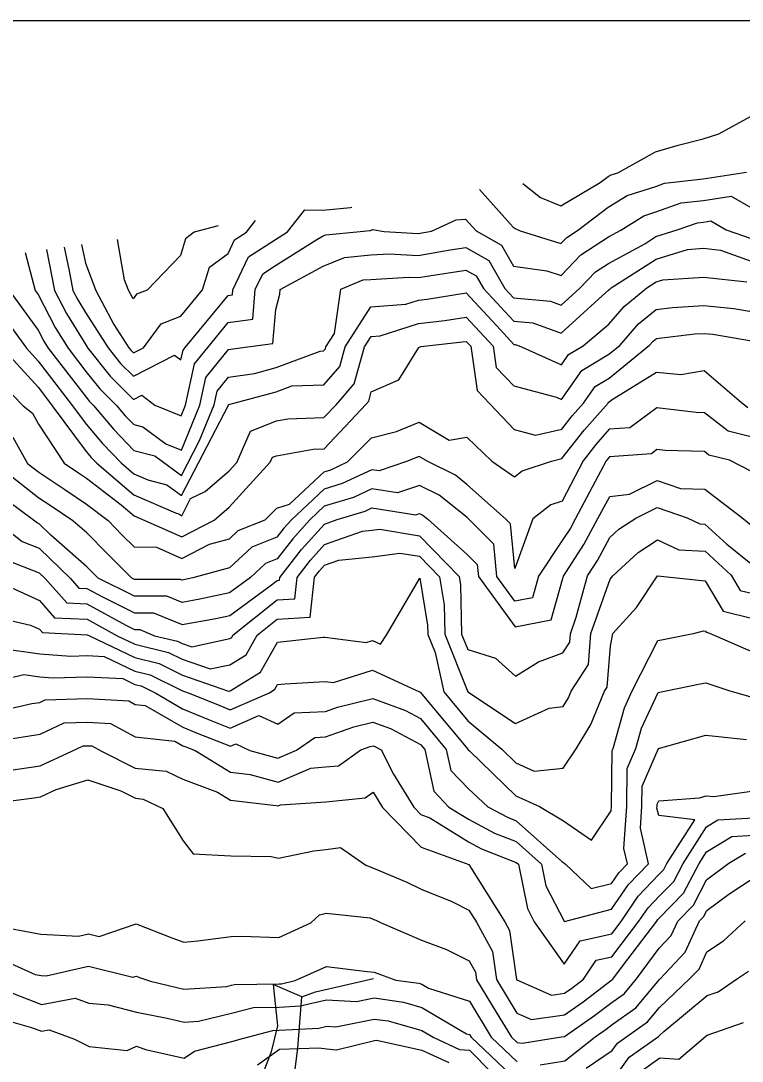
# Model space of a CAD drawing. Extents: x 42655 to 43811, y -141820 to -141156.
# Drawn here: x 43339.4 to 43416.6, y -141266.9 to -141155.6 of the extents above; entities that cross this region are included whole.
import ezdxf

# ---------------------------------------------------------------- set-up
doc = ezdxf.new("R2010")
doc.units = 0
for name, color, linetype in [('D-TTL', 7, 'Continuous'), ('ZE_HICN', 7, 'Continuous'), ('ZE_LWCN', 7, 'Continuous'), ('地形', 7, 'Continuous'), ('現況道路ﾊｯﾁ', 7, 'Continuous')]:
    doc.layers.add(name, color=color, linetype=linetype)

msp = doc.modelspace()

# ---------------------------------------------------------------- linework, layer by layer
at = {"layer": 'D-TTL'}
msp.add_lwpolyline([(42724.63, -141820.4), (43685.83, -141820.39), (43685.82, -141155.59), (42724.62, -141155.6), (42724.63, -141820.4)], dxfattribs=at)
at = {"layer": 'ZE_HICN'}
for points in [[(43342.18, -141180.05), (43343.03, -141184.45), (43344.32, -141186.91), (43346.38, -141190.25), (43346.6, -141190.6), (43349, -141193.6), (43351.5, -141196.11), (43352.38, -141195.66), (43353.77, -141196.72), (43356.59, -141197.85), (43357.06, -141196.71), (43358.01, -141192.29), (43359.43, -141190.54), (43361.63, -141187.86), (43364.24, -141187.51), (43364.51, -141184.35), (43365.31, -141182.67), (43366.69, -141181.77), (43371.09, -141178.97), (43371.77, -141178.6), (43372.05, -141178.49), (43375.72, -141178.13), (43376.77, -141178.03), (43376.85, -141178.01), (43377.04, -141177.9), (43378.3, -141178.12), (43381.94, -141178.34), (43383.35, -141178.1), (43386.02, -141176.87), (43387.02, -141176.81), (43388.14, -141178.07), (43390.86, -141179.59), (43392.13, -141181.83), (43395.69, -141182.35), (43397.23, -141182.83), (43399.36, -141180.62), (43402.29, -141178.71), (43403.62, -141178), (43406.09, -141176.44), (43407.37, -141176.04), (43410.07, -141175.08), (43412.45, -141174.81), (43415.42, -141174.35), (43417.54, -141175.58)], [(43336.22, -141193.26), (43339.68, -141196.79), (43340.67, -141197.58), (43341.33, -141198.75), (43344.06, -141202.93), (43345.59, -141203.96), (43346.45, -141204.53), (43350.15, -141207.37), (43351.55, -141208.56), (43352.69, -141209.06), (43356.65, -141210.81), (43360.11, -141209.02), (43361.73, -141207.62), (43366.11, -141202.83), (43366.35, -141202.29), (43366.79, -141202.12), (43370.72, -141201.41), (43371.87, -141201.37), (43376.37, -141196.62), (43376.66, -141196.28), (43376.93, -141195.28), (43379.88, -141194.02), (43382, -141190.56), (43382.24, -141190.43), (43386.7, -141189.95), (43387.08, -141189.89), (43387.56, -141190.4), (43388.27, -141195.16), (43389.61, -141196.56), (43392.22, -141199.32), (43394.49, -141199.94), (43397.3, -141199.3), (43398.42, -141197.87), (43399.62, -141196.51), (43400.89, -141194.7), (43402.37, -141193.81), (43406.7, -141190.31), (43407.08, -141189.88), (43407.43, -141189.59), (43411.53, -141189.09), (43412.52, -141189.03), (43413.47, -141189.13), (43417.61, -141189.82)], [(43337.95, -141213.31), (43341.41, -141214.64), (43342.05, -141215.27), (43344.34, -141217.88), (43346.51, -141217.98), (43350.68, -141220.27), (43351.61, -141220.72), (43352.15, -141220.73), (43353.75, -141221.38), (43356.2, -141221.97), (43356.71, -141222.22), (43357.71, -141222.57), (43361.79, -141221.7), (43361.99, -141221.58), (43362.13, -141221.34), (43366.86, -141217.53), (43368.75, -141217.43), (43368.99, -141215.14), (43370.43, -141213.31), (43371.92, -141211.64), (43375.98, -141210.18), (43377, -141210.09), (43377.85, -141209.97), (43382.09, -141210.68), (43386.33, -141215.06), (43386.48, -141215.94), (43386.58, -141221.22), (43387.24, -141222.85), (43390.2, -141223.78), (43392.34, -141225.72), (43394.81, -141224.18), (43397.42, -141223.22), (43398.17, -141222.08), (43398.24, -141221.17), (43398.86, -141219.39), (43400.05, -141214.99), (43401.11, -141213.35), (43402.45, -141210.87), (43403.41, -141209.99), (43405.22, -141208.81), (43407.52, -141207.67), (43410.72, -141208.78), (43412.09, -141209.41), (43412.62, -141209.44), (43414.97, -141211.6), (43417.72, -141213.79)], [(43336.39, -141229.6), (43340.6, -141228.65), (43341.47, -141228.52), (43342.02, -141228.26), (43346.56, -141228.1), (43350.97, -141228.37), (43351.65, -141228.73), (43352.72, -141228.84), (43356.75, -141231.18), (43358.29, -141231.81), (43361.85, -141233.21), (43362.42, -141232.97), (43363.94, -141233.65), (43366.94, -141234.48), (43368.94, -141233.63), (43370.9, -141232.27), (43372.02, -141232.22), (43375.06, -141231.13), (43377.1, -141230.62), (43378.97, -141231.31), (43382.2, -141233.03), (43382.64, -141233.56), (43383.63, -141238.02), (43385.22, -141239.72), (43387.32, -141241.02), (43390.1, -141242.5), (43392.42, -141243.41), (43395.13, -141245.83), (43395.61, -141248.16), (43397.55, -141251.92), (43397.58, -141251.95), (43402.63, -141250.66), (43404.45, -141248), (43406.57, -141245.78), (43405.72, -141241.99), (43405.88, -141239.62), (43405.91, -141237.5), (43407.64, -141233.45), (43412.72, -141232.02), (43417.05, -141232.48)], [(43394.98, -141267.29), (43397.62, -141266.87), (43400.89, -141264.29), (43402.04, -141263.49), (43402.69, -141262.99), (43405.23, -141261.19), (43407.76, -141258.16), (43407.82, -141258.1), (43410.5, -141255.26), (43412.03, -141251.91), (43412.46, -141251.48), (43412.81, -141250.8), (43415.17, -141249.03), (43417.88, -141247.27)], [(43336.51, -141255.63), (43340.96, -141257.62), (43341.61, -141257.74), (43342.13, -141257.77), (43346.69, -141256.76), (43351.43, -141257.93), (43351.79, -141257.8), (43352.14, -141257.94), (43353.29, -141258.35), (43356.88, -141259.19), (43361.48, -141258.91), (43361.97, -141258.79), (43362.29, -141258.71), (43367.06, -141258.64), (43367.33, -141258.62), (43368.79, -141258.28), (43372.13, -141256.79), (43376.47, -141257.33), (43377.23, -141257.39), (43379.54, -141258.23), (43382.02, -141258.58), (43382.32, -141258.66), (43383.05, -141259.09), (43387.42, -141260.49), (43389.76, -141264.34), (43392.53, -141266.97)]]:
    msp.add_lwpolyline(points, dxfattribs=at)
at = {"layer": 'ZE_LWCN'}
for points in [[(43393.14, -141172.99), (43395.04, -141174.48), (43397.19, -141175.38), (43401.41, -141172.89), (43402.26, -141172.24), (43402.48, -141172.11), (43403.31, -141171.84), (43407.34, -141169.59), (43409.75, -141168.89), (43412.42, -141168.23), (43414.1, -141167.67), (43417.5, -141165.84)], [(43388.52, -141173.63), (43392.11, -141177.67), (43392.31, -141177.82), (43392.86, -141178.05), (43397.21, -141179.43), (43397.83, -141178.79), (43399, -141178.02), (43402.28, -141175.54), (43404.29, -141174.27), (43407.36, -141173.3), (43408.3, -141172.96), (43412.44, -141172.49), (43417.06, -141171.78)], [(43344.06, -141179.79), (43344.6, -141182.34), (43345.01, -141184.44), (43345.53, -141185.44), (43346.36, -141186.79), (43348.79, -141190.59), (43350.11, -141192.24), (43351.48, -141193.62), (43355.89, -141191.37), (43356.56, -141191.88), (43356.79, -141190.83), (43357.02, -141190.55), (43361.62, -141184.97), (43362.07, -141184.91), (43362.12, -141184.36), (43363.8, -141180.85), (43366.68, -141178.98), (43367.96, -141178.17), (43369.81, -141175.81), (43371.75, -141175.85), (43374.71, -141175.55), (43374.84, -141175.53)], [(43339.88, -141180.37), (43340.96, -141184.46), (43341.27, -141184.88), (43343.12, -141188.39), (43344.48, -141190.61), (43346.39, -141193.1), (43347.88, -141194.96), (43349.66, -141196.74), (43350.59, -141197.85), (43351.51, -141198.8), (43352.47, -141199.05), (43354.93, -141200.85), (43356.61, -141201.52), (43358.59, -141196.7), (43359.23, -141193.75), (43361.65, -141190.76), (43363.42, -141190.52), (43366.41, -141190.11), (43366.71, -141186.48), (43367.13, -141184.85), (43367.18, -141184.34), (43371.78, -141181.83), (43374.06, -141180.91), (43376.86, -141180.63), (43378.84, -141180.51), (43381.95, -141180.7), (43385.36, -141180.11), (43387.04, -141179.86), (43389.51, -141181.24), (43391.21, -141184.22), (43392.15, -141185.24), (43396.1, -141185.58), (43397.24, -141186), (43399.23, -141184.18), (43400.9, -141182.46), (43402.31, -141181.54), (43406.18, -141179.45), (43407.38, -141178.68), (43409.65, -141177.97), (43411.83, -141177.2), (43412.46, -141177.13), (43413.25, -141177), (43414.88, -141177.95), (43417.56, -141178.89)], [(43345.91, -141179.53), (43346.34, -141181.53), (43347.47, -141184.43), (43349.38, -141188.07), (43350.99, -141190.58), (43351.22, -141190.87), (43351.47, -141191.12), (43352.56, -141190.57), (43354.43, -141188), (43356.54, -141187.18), (43358.86, -141184.38), (43359.61, -141181.95), (43361.6, -141180.47), (43362.28, -141179.04), (43363.59, -141178.19), (43364.54, -141176.95)], [(43360.55, -141177.51), (43357.97, -141178.22), (43357.06, -141178.9), (43356.51, -141180.69), (43352.96, -141184.4), (43351.81, -141184.85), (43351.44, -141185.35), (43350.95, -141184.41), (43350.52, -141183.31), (43349.77, -141179)], [(43338.21, -141184.47), (43341.28, -141188.68), (43341.91, -141189.87), (43342.37, -141190.62), (43346.41, -141195.87), (43346.77, -141196.32), (43347.2, -141196.76), (43349.38, -141199.33), (43351.52, -141201.55), (43353.76, -141202.14), (43356.62, -141204.23), (43358.56, -141200.5), (43360.13, -141196.69), (43360.44, -141195.21), (43361.66, -141193.71), (43364.42, -141193.33), (43366.74, -141192.69), (43371.46, -141190.92), (43371.82, -141190.91), (43372.01, -141190.7), (43372.07, -141190.48), (43372.99, -141189.05), (43373.65, -141184.31), (43376.07, -141183.32), (43376.88, -141183.25), (43380.91, -141183), (43381.96, -141183.06), (43383.11, -141182.86), (43387.05, -141182.27), (43388.16, -141182.89), (43388.93, -141184.23), (43392.16, -141187.72), (43394.2, -141187.9), (43397.25, -141189), (43401.64, -141185), (43402.32, -141184.42), (43402.43, -141184.3), (43402.59, -141184.17), (43407.39, -141181.1), (43410.76, -141180.04), (43412.48, -141179.93), (43414.28, -141180.13), (43417.57, -141181.29)], [(43336.18, -141185.38), (43340.05, -141190.63), (43341.3, -141192.01), (43344.95, -141196.77), (43346.42, -141198.76), (43348.16, -141200.82), (43350.18, -141202.9), (43351.53, -141204.05), (43353.03, -141204.7), (43355.05, -141205.24), (43356.63, -141206.39), (43361.64, -141196.73), (43361.66, -141196.69), (43361.66, -141196.67), (43361.67, -141196.66), (43361.7, -141196.65), (43366.76, -141195.27), (43368.41, -141194.65), (43371.84, -141194.54), (43373.56, -141192.56), (43374.13, -141190.47), (43376.89, -141186.19), (43380.62, -141185.91), (43381.97, -141185.48), (43382.9, -141185.38), (43387.06, -141184.71), (43390.74, -141188.66), (43392.17, -141190.21), (43392.31, -141190.22), (43392.75, -141190.38), (43397.27, -141192.4), (43398.04, -141191.29), (43399.61, -141190.35), (43402.34, -141188.03), (43403.98, -141186.16), (43406.41, -141184.15), (43407.4, -141183.52), (43408.1, -141183.3), (43412.49, -141183.01), (43417.1, -141183.52)], [(43337.52, -141190.64), (43341.31, -141194.83), (43342.8, -141196.78), (43346.43, -141201.69), (43346.95, -141202.3), (43347.55, -141202.92), (43351.54, -141206.31), (43355.97, -141208.23), (43356.35, -141208.33), (43356.64, -141208.54), (43357.59, -141206.71), (43359.17, -141205.94), (43361.71, -141203.74), (43362.53, -141202.85), (43364, -141199.48), (43366.77, -141198.38), (43368.01, -141198.16), (43371.86, -141198.04), (43373.19, -141196.63), (43375.11, -141194.42), (43376.19, -141190.46), (43376.9, -141189.35), (43377.87, -141189.28), (43381.99, -141187.97), (43384.8, -141187.67), (43387.07, -141187.3), (43389.95, -141190.39), (43390.29, -141192.68), (43392.19, -141194.66), (43396.75, -141195.87), (43397.29, -141196.11), (43399.46, -141193), (43402.35, -141191.25), (43403.5, -141190.33), (43405.53, -141188.02), (43407.42, -141186.46), (43409.16, -141186.25), (43412.5, -141186.04), (43415.72, -141186.38), (43417.6, -141186.69)], [(43338.57, -141200.15), (43340.15, -141202.95), (43341.36, -141203.89), (43344.14, -141205.74), (43346.46, -141207.31), (43348.76, -141209.07), (43350.29, -141210.61), (43351.57, -141211.89), (43353.93, -141211.91), (43356.66, -141213.12), (43359.63, -141211.58), (43361.74, -141211), (43362.67, -141210.14), (43365.56, -141208.99), (43366.81, -141207.72), (43368.18, -141207.32), (43371.88, -141203.85), (43372.58, -141203.64), (43374.38, -141202.79), (43376.96, -141200.2), (43379.63, -141199.52), (43382.04, -141198.54), (43385.25, -141200.46), (43387.13, -141200.15), (43389.82, -141202.72), (43392.24, -141204.38), (43393.08, -141203.73), (43396.19, -141202.69), (43397.32, -141202.43), (43399.69, -141199.4), (43402.25, -141196.5), (43402.31, -141196.41), (43402.38, -141196.37), (43402.69, -141196.12), (43407.45, -141193.18), (43410.05, -141193.44), (43412.54, -141192.99), (43416.52, -141196.43), (43417.2, -141196.96)], [(43417.66, -141200.13), (43415.12, -141199.5), (43412.56, -141197.53), (43411.69, -141197.51), (43407.47, -141197.01), (43404.58, -141199.13), (43402.39, -141199.3), (43400.96, -141200.92), (43399.59, -141202.67), (43397.34, -141206.98), (43396.13, -141207.38), (43394.22, -141208.86), (43392.29, -141214.18), (43391.82, -141209.41), (43391.27, -141208.87), (43387.15, -141205.19), (43385.94, -141204.21), (43382.96, -141202.75), (43382.05, -141202.2), (43380.69, -141202.76), (43377.77, -141203.74), (43376.97, -141203.62), (43373.81, -141205.11), (43371.89, -141205.69), (43368.38, -141208.98), (43367.57, -141209.89), (43366.83, -141210.83), (43364.14, -141211.9), (43361.76, -141214.12), (43357.83, -141215.19), (43356.85, -141215.41), (43356.67, -141215.44), (43356.53, -141215.38), (43351.59, -141215.37), (43351.3, -141215.22), (43348.67, -141212.59), (43346.48, -141210.39), (43345, -141209.09), (43342.68, -141207.52), (43341.37, -141206.65), (43336.62, -141202.97)], [(43417.68, -141203.84), (43415.25, -141202.6), (43413.04, -141202.05), (43412.58, -141201.69), (43408.36, -141201.58), (43407.49, -141201.47), (43406.89, -141201.91), (43402.41, -141202.24), (43402.23, -141202.44), (43402.06, -141202.66), (43401.45, -141203.83), (43398.78, -141208.84), (43398.22, -141209.88), (43397.36, -141211.21), (43394.83, -141215.02), (43394.19, -141217.32), (43392.3, -141217.67), (43390.37, -141215.04), (43390.03, -141211.59), (43387.33, -141208.89), (43387.17, -141208.75), (43384.19, -141206.35), (43382.07, -141205.31), (43379.73, -141206.09), (43376.98, -141205.66), (43375.03, -141206.59), (43371.9, -141207.53), (43370.36, -141208.97), (43368.52, -141211.03), (43366.84, -141213.17), (43365.6, -141213.66), (43363.99, -141215.16), (43361.77, -141216.78), (43358.57, -141217.47), (43356.69, -141217.82), (43355.07, -141217.16), (43351.6, -141217.15), (43347.72, -141215.24), (43347.05, -141214.57), (43346.49, -141214.01), (43342.63, -141210.61), (43341.38, -141209.4), (43341.2, -141209.33), (43340.93, -141209.11), (43336.28, -141205.72)], [(43336.79, -141209.13), (43339.58, -141211.32), (43341.39, -141212.02), (43344.73, -141215.26), (43345.64, -141216.29), (43346.5, -141216.33), (43348.16, -141217.24), (43351.6, -141218.94), (43353.61, -141218.94), (43356.7, -141220.2), (43360.29, -141219.54), (43361.78, -141219.22), (43366.11, -141216.06), (43366.85, -141215.46), (43367.1, -141215.45), (43367.13, -141215.15), (43369.47, -141212.17), (43371.91, -141209.45), (43373.27, -141208.96), (43376.26, -141208.06), (43376.99, -141207.71), (43381.69, -141208.45), (43382.08, -141208.32), (43382.43, -141208.49), (43382.96, -141208.91), (43387.19, -141212.71), (43388.25, -141213.77), (43388.38, -141215.05), (43392.32, -141220.42), (43396.18, -141219.69), (43397.38, -141215.38), (43397.48, -141215.01), (43399.66, -141211.62), (43401.17, -141208.83), (43402.43, -141206.47), (43404.55, -141206.24), (43407.51, -141204.77), (43410, -141205.64), (43412.6, -141205.71), (43416.57, -141208.75), (43417.7, -141209.66)], [(43336.32, -141215.3), (43341.42, -141217.61), (43343.05, -141219.47), (43346.52, -141219.63), (43349.74, -141221.39), (43351.62, -141222.29), (43355.23, -141223.17), (43356.71, -141223.9), (43359.69, -141224.94), (43361.81, -141224.49), (43363.53, -141223.43), (43364.72, -141221.32), (43366.87, -141219.6), (43370.4, -141219.41), (43370.84, -141215.13), (43371.38, -141214.45), (43371.93, -141213.83), (43373.44, -141213.29), (43377.02, -141212.95), (43379.99, -141212.54), (43382.1, -141212.89), (43384.21, -141215.07), (43384.72, -141218.09), (43384.78, -141221.23), (43387.26, -141227.38), (43392.36, -141230.78), (43395.97, -141229.12), (43397.44, -141228.96), (43398.01, -141228.02), (43398.3, -141227.33), (43400.17, -141224.48), (43400.42, -141221.16), (43402.47, -141215.35), (43402.63, -141215.17), (43402.75, -141214.98), (43405.48, -141212.47), (43407.54, -141211.13), (43409.82, -141212.18), (43412.63, -141212.35), (43415.44, -141214.92), (43416.4, -141216.54), (43417.74, -141216.87)], [(43336.34, -141219.3), (43340.45, -141220.25), (43341.44, -141220.69), (43341.75, -141221.05), (43346.53, -141221.28), (43346.77, -141221.41), (43351.63, -141223.73), (43354.25, -141224.37), (43356.72, -141225.59), (43361.66, -141227.31), (43361.82, -141227.28), (43365.07, -141225.28), (43366.88, -141222.08), (43371.76, -141221.54), (43371.97, -141221.53), (43376.36, -141222.12), (43377.06, -141221.9), (43377.91, -141222.3), (43378.6, -141221.26), (43382.11, -141215.21), (43382.95, -141220.25), (43382.97, -141221.24), (43383.75, -141223.18), (43384.7, -141227.39), (43387.27, -141230.48), (43390.89, -141233.53), (43392.38, -141234.97), (43394.34, -141235.87), (43397.47, -141235.55), (43398.83, -141233.49), (43400.4, -141230.89), (43401.88, -141227.31), (43402.16, -141226.88), (43402.5, -141222.49), (43402.77, -141221.14), (43405.29, -141218.37), (43407.55, -141214.96), (43412.64, -141215.52), (43414.57, -141218.77), (43417.75, -141219.55)], [(43337.43, -141222.75), (43341.45, -141223.31), (43344.77, -141223.56), (43346.54, -141223.5), (43348.35, -141223.6), (43351.63, -141225.16), (43353.27, -141225.56), (43356.73, -141227.27), (43357.45, -141227.52), (43360.71, -141228.86), (43361.83, -141229.3), (43366.04, -141227.48), (43366.62, -141227.12), (43366.9, -141226.62), (43367.68, -141226.53), (43371.99, -141226.27), (43372.87, -141226.39), (43377.07, -141225.08), (43382.1, -141227.4), (43382.16, -141227.42), (43382.17, -141227.43), (43387.27, -141233.54), (43387.27, -141233.56), (43387.29, -141233.58), (43387.44, -141233.72), (43392.4, -141238.51), (43394.91, -141239.67), (43397.5, -141241.19), (43400.49, -141243.26), (43402.58, -141240.11), (43402.61, -141239.63), (43402.71, -141233.66), (43402.8, -141233.47), (43404.01, -141229.09), (43404.85, -141227.3), (43407.59, -141221.9), (43408.14, -141221.79), (43411.54, -141221.1), (43412.47, -141220.86), (43412.67, -141220.88), (43412.74, -141221.01), (43413.1, -141221.1), (43417.77, -141223.16)], [(43336.37, -141226.35), (43339.76, -141225.55), (43341.46, -141225.79), (43342.86, -141225.89), (43346.55, -141225.78), (43350.34, -141225.98), (43351.64, -141226.6), (43352.29, -141226.76), (43353.87, -141227.54), (43356.74, -141229.2), (43359.5, -141230.34), (43361.84, -141231.26), (43364.9, -141229.93), (43366.92, -141230.85), (43368.69, -141229.62), (43372.01, -141229.5), (43373.31, -141229.03), (43377.09, -141228.09), (43380.57, -141229.37), (43382.19, -141230.23), (43384.95, -141233.55), (43385.45, -141235.79), (43387.31, -141237.78), (43389.39, -141239.7), (43391.48, -141240.81), (43392.41, -141241.18), (43397.3, -141245.56), (43397.52, -141245.68), (43397.72, -141245.82), (43400.44, -141248.45), (43402.62, -141247.9), (43403.4, -141246.75), (43404.32, -141245.79), (43403.96, -141244.15), (43404.25, -141239.63), (43404.31, -141235.58), (43405.22, -141233.46), (43405.83, -141231.27), (43407.61, -141227.46), (43408.46, -141227.28), (43412.1, -141226.55), (43412.7, -141226.43), (43415.16, -141227.25), (43417.79, -141227.99)], [(43337.4, -141232.57), (43341.49, -141231.92), (43344.07, -141230.71), (43346.57, -141230.63), (43349.01, -141230.77), (43351.67, -141232.21), (43355.9, -141232.66), (43356.76, -141233.15), (43357.09, -141233.29), (43358.08, -141233.68), (43361.86, -141235.98), (43363.98, -141236.22), (43366.95, -141237.04), (43370.45, -141235.55), (43372.03, -141235.43), (43373.43, -141235.3), (43375.8, -141233.6), (43376.82, -141233.23), (43377.11, -141233.16), (43377.38, -141233.26), (43378, -141233.59), (43379.29, -141236.2), (43381.47, -141239.73), (43382.23, -141240.53), (43383.19, -141240.88), (43387.34, -141243.44), (43388.73, -141244.18), (43392.43, -141245.64), (43392.66, -141245.84), (43393.63, -141250.58), (43394.36, -141252), (43397.57, -141256.54), (43399.27, -141254.04), (43402.65, -141253.27), (43403.65, -141251.95), (43405.49, -141249.25), (43407.7, -141246.94), (43408.23, -141246.41), (43408.56, -141245.77), (43411.53, -141241.08), (43407.67, -141240.64), (43407.49, -141239.83), (43407.51, -141239.61), (43407.51, -141239.42), (43407.67, -141239.05), (43412.05, -141238.74), (43412.75, -141238.5), (43413.56, -141238.6), (43417.84, -141237.99)], [(43338.11, -141235.82), (43341.5, -141235.29), (43344.89, -141233.74), (43346.11, -141233.17), (43346.58, -141233.15), (43347.04, -141233.18), (43348.05, -141233.73), (43351.68, -141235.55), (43354.98, -141235.87), (43356.78, -141236.73), (43360.46, -141238.12), (43361.87, -141238.98), (43366.74, -141239.54), (43366.97, -141239.6), (43367.22, -141239.49), (43372.05, -141239.15), (43376.28, -141238.72), (43377.13, -141238.12), (43378.14, -141239.75), (43382.25, -141244.01), (43387.35, -141245.87), (43391.22, -141252.01), (43391.72, -141252.92), (43392.47, -141258.17), (43392.49, -141258.2), (43396.19, -141259.84), (43397.59, -141259.64), (43398.38, -141259.1), (43399.64, -141258.14), (43401, -141256.12), (43402.66, -141255.74), (43405.56, -141251.94), (43406.54, -141250.51), (43407.72, -141249.27), (43409.28, -141247.67), (43410.28, -141245.76), (43412.77, -141241.84), (43414, -141241.08), (43417.85, -141240.88)], [(43336.44, -141239.29), (43340.57, -141238.77), (43341.52, -141238.62), (43343.23, -141237.84), (43346.6, -141236.8), (43350.13, -141237.99), (43351.7, -141238.78), (43352.53, -141238.86), (43354.63, -141239.86), (43356.81, -141243.35), (43357.88, -141244.72), (43361.9, -141244.93), (43366.21, -141245.02), (43366.99, -141245.2), (43370.79, -141244.39), (43372.08, -141244.26), (43373.64, -141244.04), (43376.35, -141245.92), (43377.17, -141246.25), (43380.73, -141247.76), (43382.27, -141248.49), (43385.53, -141249.81), (43387.37, -141250.76), (43388.17, -141252.03), (43389.89, -141255.16), (43390.33, -141258.18), (43392.51, -141261.77), (43394.06, -141262.45), (43397.6, -141261.95), (43399.6, -141260.56), (43402.67, -141258.22), (43402.72, -141258.18), (43402.77, -141258.12), (43403.79, -141256.75), (43407.46, -141251.94), (43407.58, -141251.76), (43407.73, -141251.61), (43410.34, -141248.94), (43412, -141245.75), (43412.78, -141244.51), (43415.49, -141242.86), (43417.86, -141242.73)], [(43336.58, -141252.38), (43341.59, -141253.31), (43345.6, -141253.54), (43346.68, -141253.3), (43347.8, -141253.57), (43351.76, -141252.2), (43355.6, -141253.7), (43356.86, -141254.16), (43358.38, -141254.02), (43361.94, -141253.56), (43363.09, -141253.53), (43367.03, -141253.68), (43370.46, -141252.11), (43371.4, -141251.25), (43372.11, -141251.06), (43376.79, -141251.59), (43377.2, -141251.75), (43377.4, -141251.83), (43377.91, -141252.07), (43382.3, -141253.97), (43384.98, -141254.96), (43387.4, -141256.18), (43388.06, -141257.39), (43388.18, -141258.19), (43390.28, -141261.65), (43391.92, -141264.33), (43392.53, -141264.91), (43393.06, -141264.98), (43397.27, -141264.31), (43397.61, -141264.26), (43400.82, -141262.03), (43402.68, -141260.6), (43403.97, -141259.69), (43405.29, -141258.11), (43407.74, -141254.81), (43409.01, -141253.47), (43409.72, -141251.92), (43411.4, -141250.21), (43412.8, -141247.52), (43415.18, -141245.74), (43416.97, -141244.64)], [(43399.93, -141267.67), (43402.71, -141265.76), (43403.27, -141264.97), (43404.26, -141264.28), (43406.48, -141262.69), (43407.77, -141261.15), (43411.02, -141258.08), (43411.99, -141257.05), (43412.83, -141255.22), (43414.59, -141254.04), (43416.91, -141251.89)], [(43402.72, -141268.97), (43404.53, -141266.47), (43407.65, -141264.26), (43407.74, -141264.2), (43407.79, -141264.14), (43408.22, -141263.73), (43412.85, -141259.89), (43414.02, -141259.48), (43416.11, -141258.06), (43417.29, -141257.27)], [(43337.05, -141259.07), (43341.63, -141260.85), (43345.24, -141260.18), (43346.71, -141260.72), (43348.77, -141260.87), (43351.81, -141261.66), (43355.08, -141262.31), (43356.9, -141262.73), (43358.43, -141262.64), (43361.98, -141261.78), (43364.34, -141261.16), (43367.07, -141261.12), (43369.31, -141261), (43372.15, -141260.34), (43375.35, -141260.54), (43377.24, -141260.15), (43380.37, -141260.59), (43382.33, -141261.15), (43387.11, -141263.97), (43387.43, -141264.07), (43387.61, -141264.35), (43392.54, -141269.03)], [(43336.54, -141262.16), (43340.58, -141263.3), (43341.64, -141263.71), (43342.47, -141263.56), (43345.19, -141264.55), (43346.73, -141265.34), (43350.81, -141265.76), (43351.82, -141265.32), (43352.76, -141265.65), (43356.92, -141266.58), (43358.03, -141265.85), (43362, -141264.8), (43363.15, -141264.47), (43366.39, -141263.62), (43367.08, -141263.61), (43371.3, -141263.38), (43372.16, -141263.18), (43373.14, -141263.24), (43377.25, -141262.4), (43378.73, -141262.61), (43382.34, -141263.63), (43383.6, -141264.37), (43386.37, -141265.65), (43387.44, -141265.73), (43392.13, -141270.5)], [(43405.78, -141267.98), (43407.8, -141266.54), (43409.83, -141266.71), (43412.72, -141264.24), (43412.87, -141264.11), (43416.76, -141262.77)], [(43364.76, -141267.29), (43367.09, -141265.64), (43371.31, -141265.47), (43372.18, -141265.59), (43373.22, -141265.69), (43377.26, -141264.7), (43377.48, -141264.67), (43382.35, -141265.74), (43385.22, -141267.06)]]:
    msp.add_lwpolyline(points, dxfattribs=at)
at = {"layer": '地形'}
for points in [[(43374.89, -141294.36), (43371.81, -141291.42), (43367.56, -141289.94), (43360.54, -141287.5), (43357.97, -141286.81), (43357.48, -141286.15), (43357.64, -141285.36), (43359.53, -141280.99), (43362.38, -141278.42), (43365.49, -141275.27), (43366.69, -141273.54), (43367.89, -141270.71), (43368.6, -141269.18), (43369.05, -141265.53), (43369.51, -141260.03), (43370.96, -141259.49), (43377.15, -141258.05)], [(43366.42, -141258.71), (43366.88, -141263.14), (43366.22, -141265.92), (43365.16, -141268.7)]]:
    msp.add_lwpolyline(points, dxfattribs=at)
at = {"layer": '現況道路ﾊｯﾁ'}
msp.add_lwpolyline([(43368.6, -141269.18), (43369.05, -141265.53), (43369.51, -141260.03), (43366.42, -141258.71), (43366.88, -141263.14), (43366.22, -141265.92), (43365.16, -141268.7)], dxfattribs=at)

doc.saveas('drawing.dxf')
